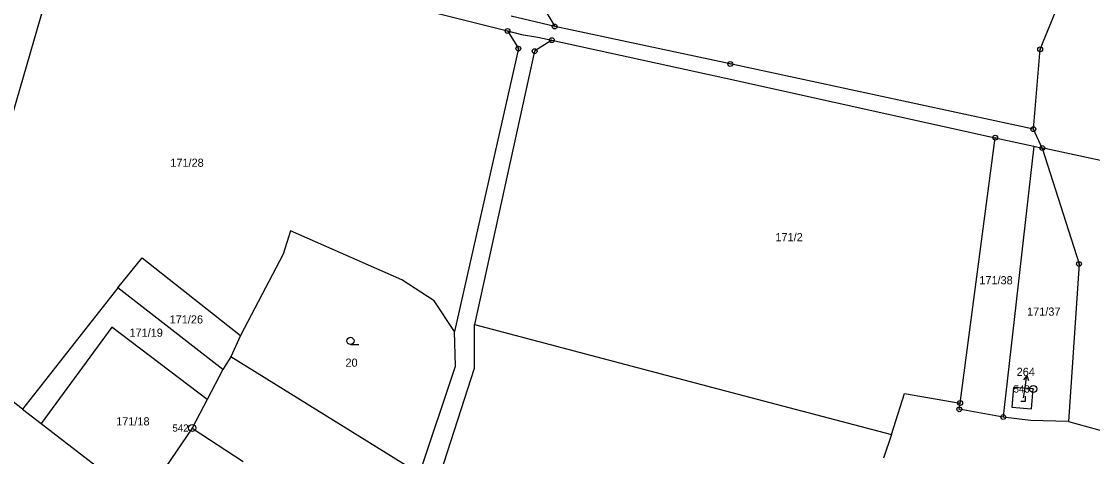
# Model space of a CAD drawing. Extents: x -758582 to -751794, y -998770 to -994350.
# Drawn here: x -756217.6 to -755994.7, y -996959.1 to -996868.5 of the extents above; entities that cross this region are included whole.
import ezdxf

# ---------------------------------------------------------------- set-up
doc = ezdxf.new("R2010")
doc.units = 0
for name, color, linetype in [('Hranice parcel', 7, 'Continuous'), ('Parcelní čísla', 7, 'Continuous'), ('Pop  PČ popisy', 7, 'Continuous'), ('Vnitřní kresba', 7, 'Continuous'), ('Značky bodu BP', 7, 'Continuous'), ('Značky kultur', 7, 'Continuous')]:
    doc.layers.add(name, color=color, linetype=linetype)

msp = doc.modelspace()

# ---------------------------------------------------------------- linework, layer by layer
at = {"layer": 'Hranice parcel'}
for p, q in [((-756106.65, -996869.59), (-756115.72, -996867.47)), ((-756005.17, -996894.89), (-756007.03, -996890.97)), ((-756022.27, -996947.97), (-756014.96, -996892.73)), ((-756014.96, -996892.73), (-756006.94, -996894.5)), ((-756006.94, -996894.5), (-756005.17, -996894.89)), ((-756197.56, -996923.96), (-756217.39, -996949.27)), ((-756175.75, -996941.02), (-756197.56, -996923.96)), ((-756172.05, -996933.94), (-756174.06, -996938.36)), ((-756174.06, -996938.36), (-756175.75, -996941.02)), ((-756134.8, -996962.68), (-756174.06, -996938.36)), ((-756175.75, -996941.02), (-756178.99, -996947.22)), ((-756178.99, -996947.22), (-756182.1, -996953.17)), ((-756217.39, -996949.27), (-756213.55, -996952.22)), ((-755999.72, -996951.85), (-755974.34, -996958.81)), ((-756213.55, -996952.22), (-756192.43, -996968.47)), ((-756036.55, -996954.52), (-756038.23, -996959.43))]:
    msp.add_line(p, q, dxfattribs=at)
for points in [[(-755931.83, -996741.15), (-755985.33, -996899.18), (-756004.65, -996895), (-756005.17, -996894.89)], [(-756100.32, -996838.38), (-756108.71, -996866.09), (-756106.65, -996869.59)], [(-756240.4, -996841.13), (-756208.7, -996850.39), (-756227.33, -996914.64), (-756266.64, -996902.35), (-756265.2, -996898.6), (-756260.73, -996899.5), (-756245.41, -996846.34)], [(-756240.4, -996841.13), (-756199.58, -996848.95), (-756153.32, -996861.2), (-756116.46, -996870.52)], [(-756007.03, -996890.97), (-756005.62, -996874.34), (-756000.21, -996861.05)], [(-756116.46, -996870.52), (-756114.21, -996874.19), (-756127.47, -996933.08)], [(-756116.46, -996870.52), (-756113.55, -996871.26), (-756110.18, -996871.79), (-756107.25, -996872.43)], [(-756007.03, -996890.97), (-756070.11, -996877.39), (-756106.65, -996869.59)], [(-756107.25, -996872.43), (-756110.83, -996874.72), (-756123.37, -996931.62)], [(-756107.25, -996872.43), (-756071.06, -996880.31), (-756014.96, -996892.73)], [(-756006.94, -996894.5), (-756013.15, -996949.54), (-756013.3, -996950.89)], [(-756005.17, -996894.89), (-755997.53, -996919.02), (-755999.72, -996951.85)], [(-756127.47, -996933.08), (-756131.7, -996926.71), (-756138.43, -996922.31), (-756161.66, -996912.13), (-756163.17, -996916.96), (-756172.05, -996933.94)], [(-756197.56, -996923.96), (-756192.52, -996917.74), (-756172.05, -996933.94)], [(-756217.39, -996949.27), (-756223.95, -996944.2), (-756222.45, -996942.31), (-756236.23, -996930.16)], [(-756167.64, -997059.01), (-756156.79, -997040), (-756149.31, -997021.16), (-756123.36, -996940.69), (-756123.37, -996931.62)], [(-756123.37, -996931.62), (-756073.76, -996944.74), (-756036.55, -996954.52)], [(-756178.99, -996947.22), (-756198.81, -996932.18), (-756213.55, -996952.22)], [(-756134.8, -996962.68), (-756127.3, -996940.31), (-756127.47, -996933.08)], [(-756011.16, -996944.71), (-756011.52, -996948.81), (-756007.4, -996949.15), (-756007.04, -996945.05), (-756011.16, -996944.71)], [(-756036.55, -996954.52), (-756033.84, -996945.98), (-756022.27, -996947.97)], [(-756013.3, -996950.89), (-756022.44, -996949.27), (-756022.27, -996947.97)], [(-755999.72, -996951.85), (-756007.62, -996951.59), (-756013.3, -996950.89)], [(-756182.1, -996953.17), (-756188.78, -996962.98), (-756192.43, -996968.47)]]:
    msp.add_lwpolyline(points, dxfattribs=at)
at = {"layer": 'Pop  PČ popisy'}
for p, q in [((-756008.41, -996942.23), (-756009.05, -996943.15)), ((-756008.83, -996945.2), (-756008.41, -996942.23)), ((-756008.41, -996942.23), (-756008.06, -996943.29)), ((-756009.07, -996946.91), (-756008.83, -996945.2))]:
    msp.add_line(p, q, dxfattribs=at)
at = {"layer": 'Vnitřní kresba'}
msp.add_line((-756182.1, -996953.17), (-756171.47, -996960.15), dxfattribs=at)
at = {"layer": 'Značky bodu BP'}
for centre, radius in [((-756106.65, -996869.59), 0.5), ((-756116.46, -996870.52), 0.5), ((-756116.46, -996870.52), 0.0303), ((-756106.65, -996869.59), 0.0303), ((-756114.21, -996874.19), 0.5), ((-756107.25, -996872.43), 0.5), ((-756107.25, -996872.43), 0.0303), ((-756005.62, -996874.34), 0.5), ((-756114.21, -996874.19), 0.0303), ((-756110.83, -996874.72), 0.5), ((-756110.83, -996874.72), 0.0303), ((-756005.62, -996874.34), 0.0303), ((-756070.11, -996877.39), 0.5), ((-756070.11, -996877.39), 0.0303), ((-756007.03, -996890.97), 0.5), ((-756007.03, -996890.97), 0.0303), ((-756014.96, -996892.73), 0.5), ((-756014.96, -996892.73), 0.0303), ((-756005.17, -996894.89), 0.5), ((-756005.17, -996894.89), 0.0303), ((-755997.53, -996919.02), 0.5), ((-755997.53, -996919.02), 0.0303), ((-756007.04, -996945.05), 0.75), ((-756007.04, -996945.05), 0.03), ((-756022.44, -996949.27), 0.5), ((-756022.27, -996947.97), 0.5), ((-756022.44, -996949.27), 0.0303), ((-756022.27, -996947.97), 0.0303), ((-756013.3, -996950.89), 0.5), ((-756013.3, -996950.89), 0.0303), ((-756182.1, -996953.17), 0.75), ((-756182.1, -996953.17), 0.03)]:
    msp.add_circle(centre, radius, dxfattribs=at)
at = {"layer": 'Značky kultur'}
for p, q in [((-756149.16, -996935.79), (-756147.41, -996935.79)), ((-756008.66, -996947.57), (-756008.66, -996946.57)), ((-756009.66, -996947.57), (-756008.66, -996947.57))]:
    msp.add_line(p, q, dxfattribs=at)
msp.add_circle((-756149.16, -996935.04), 0.75, dxfattribs=at)

# ---------------------------------------------------------------- texts
at = {"layer": 'Parcelní čísla'}
for s, p in [('171/28', (-756186.65, -996898.8)), ('171/2', (-756060.71, -996914.28)), ('171/38', (-756018.28, -996923.26)), ('171/37', (-756008.34, -996929.79)), ('171/26', (-756186.79, -996931.41)), ('171/19', (-756195.15, -996934.17)), ('20', (-756150.2, -996940.42)), ('264', (-756010.51, -996942.34)), ('171/18', (-756197.92, -996952.63))]:
    msp.add_text(s, height=1.7, dxfattribs=at).set_placement(p)
at = {"layer": 'Značky bodu BP'}
for s, p in [('543', (-756011.14, -996945.8)), ('542', (-756186.2, -996953.92))]:
    msp.add_text(s, height=1.5, dxfattribs=at).set_placement(p)

doc.saveas('drawing.dxf')
